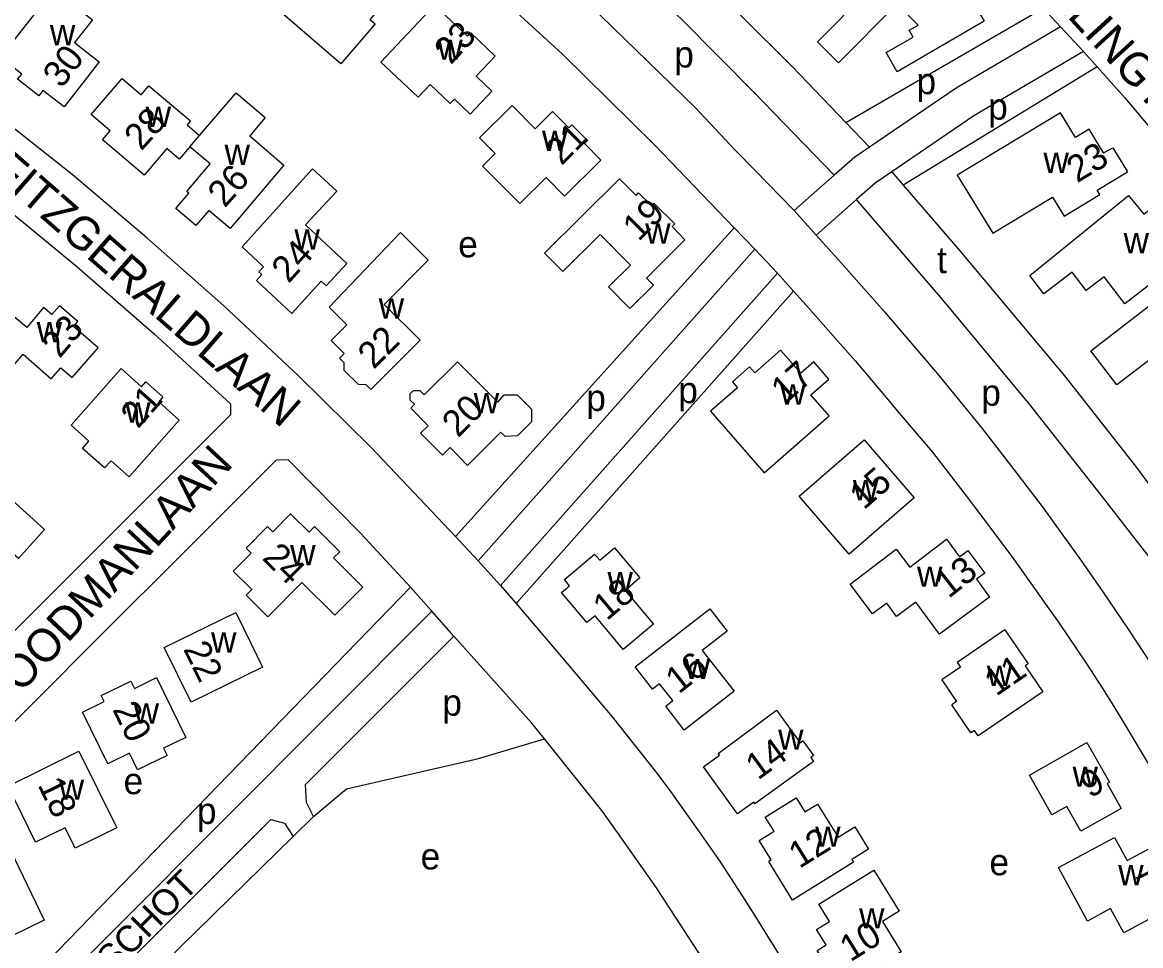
# Model space of a CAD drawing. Extents: x 159441 to 162086, y 388175 to 389787.
# Drawn here: x 160862.3 to 161032.2, y 389232.6 to 389372.8 of the extents above; entities that cross this region are included whole.
import ezdxf

# ---------------------------------------------------------------- set-up
doc = ezdxf.new("R2010")
doc.units = 0
for name, color, linetype in [('BLT_Basislijn', 7, 'Continuous'), ('BLT_Bebouwing', 7, 'Continuous'), ('BLT_Centroide', 7, 'Continuous'), ('BLT_Huisnummer', 7, 'Continuous'), ('BLT_Onderverdeling_panden', 7, 'Continuous'), ('BLT_Straatnaam', 7, 'Continuous'), ('BLT_Straatnaam_verkleind', 7, 'Continuous')]:
    doc.layers.add(name, color=color, linetype=linetype)

msp = doc.modelspace()

# ---------------------------------------------------------------- linework, layer by layer
at = {"layer": 'BLT_Basislijn'}
for p, q in [((160987.42, 389357.57), (161017.38, 389374.92)), ((161020.04, 389372.1), (161017.38, 389374.92)), ((161020.04, 389372.1), (161023.54, 389368.36)), ((161023.54, 389368.36), (161025.6, 389366.03)), ((161025.6, 389366.03), (160996.15, 389348.08)), ((160987.42, 389357.57), (160991.01, 389353.81)), ((160994.42, 389350.09), (160996.15, 389348.08)), ((160985.67, 389349.55), (160979.58, 389344.2)), ((160989.05, 389345.87), (160982.92, 389340.47)), ((160979.58, 389344.2), (160982.92, 389340.47)), ((160970.49, 389341.57), (160928.11, 389294.71)), ((160970.49, 389341.57), (160973.61, 389338.32)), ((160973.61, 389338.32), (160931.6, 389291.03)), ((160973.61, 389338.32), (160977.07, 389334.69)), ((160977.07, 389334.69), (160934.96, 389287.29)), ((160977.07, 389334.69), (160979.49, 389331.96)), ((160937.35, 389284.57), (160979.49, 389331.96)), ((160931.6, 389291.03), (160928.11, 389294.71)), ((160934.96, 389287.29), (160931.6, 389291.03)), ((160934.96, 389287.29), (160937.35, 389284.57)), ((160921.3, 389287.02), (160924.56, 389283.36)), ((160927.88, 389279.6), (160924.56, 389283.36)), ((160927.88, 389279.6), (160905.36, 389257.06)), ((160900.07, 389251.75), (160882.12, 389233.78)), ((160903.46, 389249.18), (160906.55, 389252.22)), ((160903.46, 389249.18), (160884.11, 389230.24)), ((160882.12, 389233.78), (160865.95, 389217.59))]:
    msp.add_line(p, q, dxfattribs=at)
for points in [[(160817.19, 389461.49), (160832.43, 389452.76), (160852.13, 389440.49), (160868.9, 389429.18), (160883.94, 389418.5), (160903.69, 389403.35), (160917.38, 389392.17), (160929.89, 389381.21), (160944.37, 389367.94), (160958.37, 389354.2), (160970.49, 389341.57)], [(160928.11, 389294.71), (160915.35, 389308.18), (160904.3, 389319.13), (160892.89, 389329.77), (160881.27, 389340.05), (160869.88, 389349.68), (160857.69, 389359.31), (160845.33, 389368.7), (160831.19, 389378.72), (160818.47, 389387.25), (160805.3, 389395.56), (160798.85, 389399.46), (160791.44, 389403.78), (160787.04, 389406.26)], [(160945.3, 389398.67), (160963.64, 389381.66), (160979.23, 389366.12), (160987.42, 389357.57)], [(160780.52, 389396.84), (160782.18, 389397.31), (160793.32, 389390.8), (160813.01, 389378.61), (160830.34, 389366.87), (160843.84, 389357.08), (160857.27, 389346.69), (160870.6, 389335.72), (160882.36, 389325.49), (160893.94, 389314.87), (160893.96, 389313.17), (160880.42, 389299.66), (160867.83, 389287.08), (160852.75, 389271.99), (160849.23, 389268.49), (160847.51, 389268.49), (160835.74, 389279.12), (160821.18, 389291.57), (160812.26, 389298.65), (160796.57, 389310.37), (160783.25, 389319.65), (160770.22, 389328.04), (160767.25, 389329.87)], [(160940.81, 389393.64), (160937.62, 389389.98), (160937.06, 389388.8), (160937.41, 389387.2), (160938.03, 389385.6), (160938.73, 389384.55), (160940.33, 389383.02), (160950.15, 389373.82), (160964.54, 389359.85), (160970.67, 389353.3), (160973.59, 389350.33), (160979.58, 389344.2)], [(160940.81, 389393.64), (160951.58, 389383.62), (160962.67, 389373.03), (160973.47, 389362.15), (160985.67, 389349.55)], [(161020.04, 389372.1), (161004.21, 389362.79), (160991.01, 389353.81)], [(161023.54, 389368.36), (161006.89, 389358.56), (160994.42, 389350.09)], [(161025.6, 389366.03), (161029.79, 389361.33), (161039.74, 389349.52), (161047.3, 389340.25), (161056.76, 389328.04), (161058.84, 389325.28), (161065.83, 389315.93), (161074.7, 389303.66), (161077.37, 389299.83), (161085.7, 389287.55), (161091.85, 389277.99), (161106.17, 389254.57), (161109.61, 389248.58), (161117.4, 389234.48), (161125.41, 389219.2), (161130.59, 389208.66), (161131.02, 389206.45)], [(160991.01, 389353.81), (160988.8, 389352.31), (160985.67, 389349.55)], [(160994.42, 389350.09), (160991.87, 389348.35), (160989.05, 389345.87)], [(160996.15, 389348.08), (161004.74, 389338.1), (161020.63, 389319.12), (161031.45, 389305.38), (161045.71, 389286.14), (161059.1, 389266.29), (161069.42, 389250), (161076.73, 389237.67), (161083.72, 389225.16), (161101.45, 389191.79)], [(161095.34, 389188.78), (161077.71, 389221.93), (161061.42, 389250), (161053.39, 389262.57), (161040.15, 389282.2), (161034.58, 389290.27), (161026.06, 389301.22), (161015.34, 389314.82), (161002.15, 389330.66), (160989.05, 389345.87)], [(160982.92, 389340.47), (160986.29, 389336.7), (160993.31, 389328.85), (161001.37, 389319.39), (161008.13, 389311.09), (161012.95, 389304.91), (161017.38, 389299.06), (161020.22, 389295.12), (161023.22, 389290.98), (161026.45, 389286.31), (161030.41, 389280.49), (161033.9, 389275.16)], [(160979.49, 389331.96), (160980.94, 389330.32), (160988.88, 389321.35), (160993.06, 389316.41), (160995.3, 389313.76), (161000.57, 389307.5), (161003.5, 389303.79), (161005.86, 389300.71), (161007.96, 389297.95), (161012.88, 389291.35), (161017.82, 389284.42), (161019.81, 389281.54), (161023.92, 389275.48), (161026.49, 389271.59), (161027.72, 389269.56), (161029.54, 389266.6), (161033.42, 389260.16)], [(160831.84, 389237.44), (160841.6, 389247.06), (160847.04, 389252.49), (160863.54, 389268.96), (160874.89, 389280.34), (160886.25, 389291.7), (160897.54, 389302.99), (160900.94, 389306.37), (160902.67, 389306.4), (160913.75, 389295.15), (160921.3, 389287.02)], [(160921.3, 389287.02), (160857.93, 389221.78), (160845.15, 389210.07)], [(160937.35, 389284.57), (160945.11, 389275.42), (160951.95, 389267.34), (160958.73, 389258.8), (160960.79, 389255.99), (160965.14, 389249.87), (160968.34, 389245.34), (160971.7, 389240.18), (160973.69, 389237), (160977.37, 389231.09), (160980.37, 389226.03), (160983.16, 389221.18), (160985.43, 389217.02), (160988.17, 389211.86), (160990.67, 389206.86), (160992.19, 389203.74), (160998.53, 389190.78), (161005.02, 389177.22), (161013.26, 389160.63), (161018.06, 389151.09)], [(160924.56, 389283.36), (160860.89, 389219.59), (160850.45, 389209.88), (160846.63, 389207.03)], [(160941.63, 389264), (160939.72, 389266.38), (160927.88, 389279.6)], [(160906.55, 389252.22), (160911.6, 389256.4), (160931.64, 389261.02), (160941.63, 389264)], [(160978.18, 389209.02), (160970.07, 389223.42), (160965.64, 389230.63), (160958.65, 389241.38), (160952.74, 389249.79), (160950.38, 389253.13), (160941.63, 389264)], [(160906.55, 389252.22), (160905.5, 389254.32), (160905.36, 389257.06)], [(160900.07, 389251.75), (160902.15, 389251.21), (160903.46, 389249.18)]]:
    msp.add_lwpolyline(points, dxfattribs=at)
at = {"layer": 'BLT_Bebouwing'}
for p, q in [((161038.45, 389325.29), (161028.6, 389317.75)), ((161004.25, 389269.68), (161003.52, 389269.18)), ((160976.11, 389245.61), (160975.72, 389245.38))]:
    msp.add_line(p, q, dxfattribs=at)
for points in [[(160915.14, 389373.23), (160915.93, 389372.56), (160910.71, 389366.49), (160901.19, 389374.69), (160912.59, 389387.92), (160916.25, 389384.76), (160915.34, 389383.7), (160917, 389382.26), (160917.92, 389383.32), (160921.31, 389380.4), (160915.14, 389373.23)], [(160867.1, 389377.74), (160872.97, 389373.17), (160870.27, 389369.7), (160874.01, 389366.79), (160868.67, 389359.93), (160865.45, 389362.43), (160864.83, 389361.62), (160861.6, 389364.13), (160862.26, 389364.93), (160859.03, 389367.45), (160867.1, 389377.74)], [(160929.96, 389370.66), (160924.94, 389375.36), (160916.79, 389366.74), (160922.45, 389361.41), (160924.3, 389363.36), (160927.35, 389360.46), (160927.96, 389361.11), (160930.36, 389358.84), (160933.66, 389362.31), (160931.26, 389364.59), (160934.17, 389367.65), (160930.44, 389371.17), (160929.96, 389370.66)], [(160887.79, 389353.88), (160886.17, 389351.99), (160884.29, 389353.6), (160880.84, 389349.55), (160877.39, 389352.5), (160874.53, 389354.94), (160875.7, 389356.32), (160872.81, 389358.79), (160877.49, 389364.26), (160880.38, 389361.79), (160881.55, 389363.16), (160887.88, 389357.8), (160887.38, 389357.23), (160889.26, 389355.6)], [(160889.26, 389355.6), (160894.8, 389362.09), (160899.23, 389358.32), (160896.87, 389355.55), (160902.08, 389351.11), (160893.89, 389341.5), (160890.68, 389344.23), (160888.71, 389341.92), (160885.67, 389344.52), (160887.65, 389346.83), (160887.31, 389347.11)], [(161026.59, 389352.94), (161024.39, 389356.54), (161022.32, 389355.29), (161020.04, 389359.05), (161004.35, 389349.58), (161009.75, 389340.77), (161018.82, 389346.25), (161020.58, 389343.34), (161026.02, 389346.62), (161025.62, 389347.28), (161030.23, 389350.06)], [(160887.31, 389347.11), (160890.85, 389351.27), (160887.79, 389353.88)], [(161026.59, 389352.94), (161028.01, 389353.74), (161030.23, 389350.06)], [(160911.64, 389336.14), (160905.33, 389342.01), (160910.09, 389347.13), (160906.42, 389350.54), (160895.71, 389338.68), (160898.96, 389335.66), (160898.27, 389334.92), (160898.74, 389334.48), (160897.91, 389333.59), (160903.29, 389328.59)], [(160903.29, 389328.59), (160907.72, 389333.5), (160908.51, 389332.77), (160911.64, 389336.14)], [(161028.6, 389317.75), (161024.66, 389322.89), (161040.66, 389335.26), (161044.3, 389330.34), (161046, 389331.6), (161049.81, 389326.64)], [(160982.11, 389316.22), (160984.85, 389318.6), (160982.55, 389321.26), (160980.57, 389319.53), (160977.52, 389323), (160973.6, 389319.58), (160972.81, 389320.49), (160970.19, 389318.21), (160970.98, 389317.3), (160966.87, 389313.73), (160975, 389304.4), (160984.9, 389313.03), (160982.11, 389316.22)], [(160857.93, 389294.78), (160852.33, 389299.82), (160856.31, 389304.25), (160865.72, 389295.8), (160861.75, 389291.37), (160859.24, 389293.61)], [(160910.55, 389292.4), (160906.74, 389296.22), (160905.89, 389295.36), (160903.09, 389298.16), (160900.37, 389295.44), (160899.6, 389296.22), (160896.34, 389292.95), (160897.1, 389292.17), (160894.38, 389289.45), (160897.18, 389286.65), (160896.33, 389285.79), (160899.61, 389282.52), (160904.81, 389287.73), (160909.78, 389282.77), (160914.05, 389287.04), (160909.61, 389291.47), (160910.55, 389292.4)], [(160955.43, 389274.91), (160966.78, 389283.75), (160969.42, 389280.36), (160965.63, 389277.42), (160970.46, 389271.22), (160962.89, 389265.33)], [(160894.75, 389283.18), (160897.08, 389278.43), (160898.82, 389274.88), (160887.96, 389269.56), (160883.9, 389277.86), (160894.75, 389283.18)], [(161011.58, 389280.55), (161004.33, 389275.61), (161004.83, 389274.87), (161002.02, 389272.95), (161004.25, 389269.68)], [(161011.58, 389280.55), (161015.12, 389275.37), (161014.68, 389275.08), (161017.35, 389271.14), (161007.52, 389264.48), (161006.97, 389265.29), (161006.42, 389264.92), (161003.52, 389269.18)], [(160962.89, 389265.33), (160960.07, 389268.97), (160961.13, 389269.8), (160959.13, 389272.35), (160958.07, 389271.53), (160955.43, 389274.91)], [(160883.78, 389262.56), (160884.32, 389261.47), (160879.85, 389259.29), (160878.61, 389261.83), (160875.3, 389260.21), (160871.47, 389268.04), (160874.77, 389269.67), (160874.33, 389270.56), (160878.82, 389272.74), (160879.35, 389271.65)], [(160879.35, 389271.65), (160882.73, 389273.31), (160887.18, 389264.22), (160883.78, 389262.56)], [(160976.11, 389245.61), (160974.28, 389248.59), (160976.52, 389249.99), (160975.2, 389252.11), (160979.88, 389255.02), (160981.2, 389252.9), (160983.11, 389254.09), (160986.24, 389249.05), (160988.79, 389250.64), (160990.87, 389247.26), (160988.32, 389245.68), (160988.58, 389245.26), (160979.34, 389239.51), (160975.72, 389245.38)]]:
    msp.add_lwpolyline(points, dxfattribs=at)
for points in [[(160998.08, 389384.9), (161001.28, 389381.71), (161000.8, 389381.21), (161002.42, 389379.64), (161001.43, 389378.63), (161004.34, 389375.76), (161006.16, 389376.83), (161008.43, 389372.95), (160995.22, 389365.25), (160993.58, 389368.18), (160997.66, 389370.52), (160997.06, 389371.57), (160998.41, 389372.34), (160995.16, 389375.54), (160986.33, 389366.65), (160983.1, 389369.81)], [(160942.89, 389359.22), (160945.37, 389356.74), (160945.82, 389357.19), (160948.18, 389354.82), (160947.73, 389354.37), (160950.23, 389351.86), (160944.71, 389346.38), (160941.89, 389349.21), (160937.91, 389345.26), (160932.25, 389350.95), (160934.16, 389352.85), (160931.78, 389355.22), (160936.75, 389360.15), (160940.26, 389356.61)], [(160953.04, 389349.04), (160955.56, 389346.51), (160955.95, 389346.9), (160957.89, 389344.95), (160958.27, 389345.34), (160961.45, 389342.16), (160961.05, 389341.78), (160962.99, 389339.77), (160957.14, 389333.94), (160958.19, 389332.88), (160954.61, 389329.33), (160951.36, 389332.63), (160954.7, 389335.93), (160950.12, 389340.57), (160944.43, 389334.94), (160941.66, 389337.71)], [(161034.93, 389345.37), (161036.54, 389343.29), (161037.68, 389344.14), (161039.91, 389341.26), (161038.8, 389340.37), (161040.43, 389338.25), (161029.82, 389330.04), (161026.65, 389334.14), (161023.95, 389332.06), (161021.8, 389334.85), (161017.52, 389331.54), (161015.36, 389334.33), (161030.39, 389346.51), (161032.69, 389343.66)], [(160919.76, 389340.87), (160923.98, 389336.67), (160917.29, 389329.96), (160922.75, 389324.51), (160915.28, 389317.04), (160914.56, 389317.76), (160913.4, 389317.79), (160911.24, 389319.9), (160911.24, 389321.06), (160910.52, 389321.78), (160911.24, 389322.5), (160909.25, 389324.48), (160911.62, 389326.87), (160908.95, 389329.53)], [(160860.08, 389328.92), (160854.21, 389321.84), (160858.7, 389318.11), (160862.44, 389322.39), (160866.73, 389318.65), (160868.19, 389320.32), (160869.88, 389318.84), (160873.83, 389323.36), (160870.12, 389326.6), (160870.77, 389327.35), (160867.98, 389329.76), (160866.84, 389328.4), (160865.55, 389329.48), (160863.01, 389326.46)], [(160928.45, 389321.26), (160934.56, 389315.13), (160935.52, 389316.2), (160937.52, 389316.22), (160939.68, 389314.04), (160939.7, 389312.15), (160937.53, 389309.98), (160935.68, 389309.91), (160935.03, 389310.56), (160929.97, 389305.52), (160927.3, 389308.21), (160926.17, 389307.06), (160922.83, 389310.4), (160923.96, 389311.54), (160921.33, 389314.19), (160921.92, 389314.79), (160921.27, 389315.43), (160921.27, 389316.42), (160921.73, 389316.88), (160922.74, 389316.88), (160923.4, 389316.22)], [(160877.35, 389320.21), (160880.44, 389317.45), (160881.1, 389318.21), (160883.69, 389315.91), (160883.06, 389315.14), (160886.17, 389312.38), (160878.55, 389303.79), (160875.81, 389306.23), (160874.84, 389305.13), (160871.49, 389308.1), (160872.46, 389309.19), (160869.73, 389311.62)], [(160990.21, 389309.37), (160997.83, 389300.59), (160987.93, 389292.03), (160980.33, 389300.83)], [(161002.73, 389294.33), (161004.71, 389291.65), (161005.98, 389292.6), (161008.53, 389289.16), (161007.26, 389288.22), (161009.26, 389285.53), (161001.64, 389279.88), (160998.04, 389284.73), (160995.14, 389282.58), (160993.65, 389284.59), (160991.46, 389282.96), (160988.09, 389287.5), (160995.05, 389292.82), (160997.15, 389290.06)], [(160952.27, 389293), (160956.13, 389288.42), (160953.89, 389286.54), (160958.2, 389281.42), (160953.6, 389277.55), (160949.33, 389282.66), (160948.11, 389281.64), (160944.24, 389286.23), (160945.45, 389287.25), (160944.68, 389288.17), (160949.27, 389292.04), (160950.04, 389291.13)], [(160965.82, 389259.77), (160968.26, 389261.51), (160968.06, 389261.79), (160976.9, 389268.33), (160980.47, 389263.4), (160980.88, 389263.69), (160982.5, 389261.45), (160982.09, 389261.16), (160982.52, 389260.57), (160973.6, 389254.15), (160973.43, 389254.37), (160970.99, 389252.6)], [(161024.06, 389263.47), (161027.5, 389257.43), (161027.14, 389257.23), (161029.27, 389253.43), (161023.15, 389250), (161021.02, 389253.74), (161018.74, 389252.45), (161015.31, 389258.5)], [(160860.16, 389256.84), (160870.94, 389262.15), (160876.67, 389250.47), (160870.37, 389247.38), (160868.84, 389250.51), (160864.35, 389248.3)], [(160849, 389245.66), (160854.54, 389248.34), (160855.74, 389245.86), (160856.95, 389246.44), (160856.71, 389246.93), (160859.88, 389248.47), (160865.66, 389236.49), (160858.34, 389232.95), (160855.95, 389237.9), (160853.37, 389236.66)], [(161028.24, 389249.03), (161030.14, 389245.51), (161033.44, 389247.28), (161034.93, 389244.53), (161036.4, 389245.34), (161037.93, 389242.52), (161036.44, 389241.74), (161037.93, 389238.99), (161029.64, 389234.53), (161027.64, 389238.24), (161024.12, 389236.34), (161019.75, 389244.46)], [(160991.67, 389244.08), (160995.54, 389237.84), (160993, 389236.26), (160995.83, 389231.68), (160987.54, 389226.54), (160986.03, 389228.97), (160985.19, 389228.45), (160983.06, 389231.86), (160984.44, 389232.73), (160982.99, 389235.06), (160984.96, 389236.28), (160983.33, 389238.92)]]:
    msp.add_lwpolyline(points, close=True, dxfattribs=at)
at = {"layer": 'BLT_Onderverdeling_panden'}
msp.add_lwpolyline([(160887.79, 389353.88), (160889.26, 389355.6)], dxfattribs=at)

# ---------------------------------------------------------------- texts
at = {"layer": 'BLT_Centroide'}
for s, p in [('w', (160866.52, 389369.3)), ('w', (160925.38, 389367.09)), ('p', (160961.37, 389365.92)), ('p', (160998.16, 389361.87)), ('p', (161009.05, 389358)), ('w', (160881.06, 389356.91)), ('w', (160941.28, 389353.25)), ('w', (160893.05, 389351.12)), ('w', (161017.45, 389349.91)), ('w', (160956.95, 389339.19)), ('w', (160903.67, 389338.27)), ('e', (160928.55, 389337.1)), ('w', (161029.62, 389337.72)), ('t', (161001.28, 389334.69)), ('w', (160916.47, 389327.81)), ('w', (160864.52, 389324.22)), ('p', (160961.97, 389314.95)), ('w', (160977.45, 389314.73)), ('p', (161008.01, 389314.57)), ('w', (160930.91, 389313.41)), ('p', (160948, 389313.78)), ('w', (160877.95, 389312)), ('w', (160988.5, 389300.23)), ('w', (160903.02, 389290.34)), ('w', (160951.22, 389286.27)), ('w', (160998.24, 389287.09)), ('w', (160891, 389277.09)), ('w', (160962.95, 389273.06)), ('w', (161008.84, 389272.03)), ('p', (160926.13, 389267.52)), ('w', (160879.24, 389266.31)), ('w', (160977.14, 389262.34)), ('e', (160877.71, 389255.6)), ('w', (161021.87, 389256.72)), ('w', (160867.87, 389254.75)), ('p', (160888.85, 389251.08)), ('w', (160982.77, 389247.62)), ('e', (160922.84, 389244.17)), ('e', (161009.24, 389243.29)), ('w', (161028.8, 389241.78)), ('w', (160989.44, 389235.22))]:
    msp.add_text(s, height=4, dxfattribs=at).set_placement(p)
at = {"layer": 'BLT_Huisnummer'}
for s, rotation, p in [('23', 46.6562, (160927.43, 389366.24)), ('30', 52.677, (160868.31, 389362.61)), ('28', 47.9642, (160880.41, 389353.14)), ('21', 44.9013, (160944.24, 389350.93)), ('23', 31.0693, (161022.56, 389348.32)), ('26', 47.9642, (160893.08, 389344.5)), ('19', 44.894, (160955.96, 389339.4)), ('24', 47.9642, (160902.79, 389333.03)), ('23', 50.086, (160868.01, 389321.63)), ('22', 44.8984, (160915.71, 389320)), ('17', 41.0634, (160978.26, 389314.76)), ('21', 48.3557, (160879.89, 389310.96)), ('20', 44.8984, (160928.51, 389309.6)), ('15', 41.0224, (160990.17, 389298.66)), ('24', 314.98, (160898.64, 389291.34)), ('13', 38.164, (161003.04, 389285.22)), ('18', 39.9364, (160951.13, 389281.83)), ('22', 296.0813, (160886.73, 389277.64)), ('16', 38.3713, (160962.06, 389270.71)), ('11', 34.3448, (161010.26, 389270.37)), ('20', 296.0618, (160875.96, 389268.48)), ('14', 36.1201, (160974.09, 389257.64)), ('9', 29.5705, (161024.51, 389254.91)), ('18', 296.0714, (160864.6, 389257.02)), ('12', 31.8339, (160980.37, 389244.23)), ('7', 26.8644, (161033.03, 389239.26)), ('10', 31.8173, (160988.12, 389230.06))]:
    msp.add_text(s, height=4, rotation=rotation, dxfattribs=at).set_placement(p)
at = {"layer": 'BLT_Straatnaam'}
for s, height, rotation, p in [('DUKE ELLINGTONLAAN', 5, 312.4654, (161001.64, 389394.74)), ('ELLA FITZGERALDLAAN', 5, 318.8591, (160843.6, 389361.9)), ('BENNY GOODMANLAAN', 4.9999, 46.9862, (160841.6, 389248.83))]:
    msp.add_text(s, height=height, rotation=rotation, dxfattribs=at).set_placement(p)
at = {"layer": 'BLT_Straatnaam_verkleind'}
msp.add_text('AANSCHOT', height=4, rotation=45.2118, dxfattribs=at).set_placement((160868.32, 389220.49))

doc.saveas('drawing.dxf')
